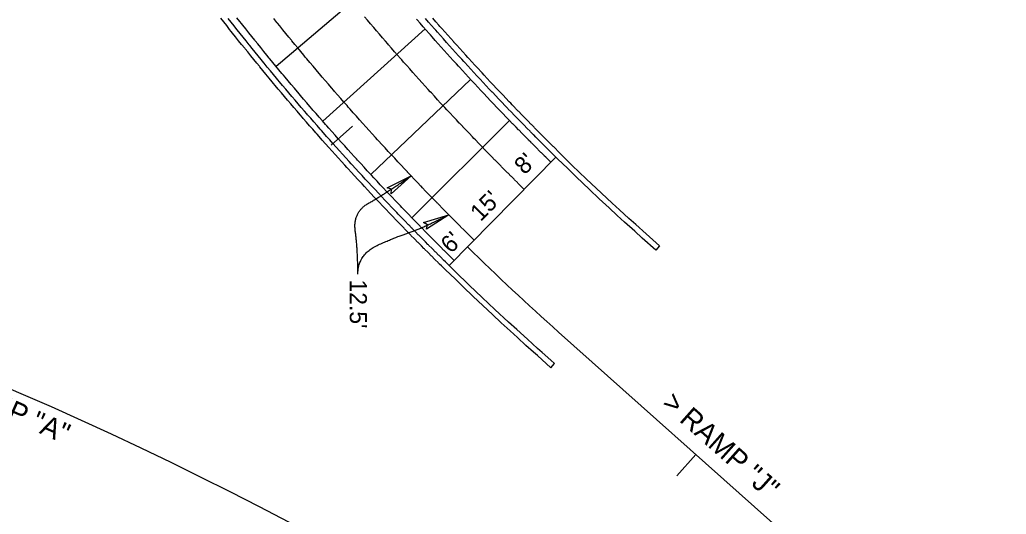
# Model space of a CAD drawing. Extents: x 2145147 to 2158018, y 137519 to 148068.
# Drawn here: x 2150967.5 to 2151175, y 143475.7 to 143579.8 of the extents above; entities that cross this region are included whole.
import ezdxf

# ---------------------------------------------------------------- set-up
doc = ezdxf.new("R2010")
doc.units = 0
for name, color, linetype in [('PR_Align_Ramp_A', 7, 'Continuous'), ('PR_Align_Ramp_A_Label', 7, 'Continuous'), ('PR_Align_Ramp_J', 7, 'Continuous'), ('PR_Align_Ramp_J_Label', 7, 'Continuous'), ('PR_Dimensions', 7, 'Continuous'), ('PR_Joint_Contraction', 7, 'Continuous'), ('PR_Joint_Long', 7, 'Continuous'), ('PR_Road_Concrete', 7, 'Continuous')]:
    doc.layers.add(name, color=color, linetype=linetype)

msp = doc.modelspace()

# ---------------------------------------------------------------- linework, layer by layer
at = {"layer": 'PR_Align_Ramp_A'}
msp.add_arc((2150641.52, 142750.44), 818.51, 334.17196, 99.86808, dxfattribs=at)
at = {"layer": 'PR_Align_Ramp_J'}
msp.add_line((2151169.68, 143434.83), (2151080.84, 143514.06), dxfattribs=at)
for points in [[(2151033.04, 143553.4), (2151037.52, 143557.39)], [(2151105.72, 143483.83), (2151109.72, 143488.31)]]:
    msp.add_lwpolyline(points, dxfattribs=at)
msp.add_arc((2151437.5, 143914), 535.87, 225.4717, 228.2733, dxfattribs=at)
at = {"layer": 'PR_Dimensions'}
for points in [[(2151049.86, 143546.91), (2151045.68, 143543.17), (2151045.74, 143544.11), (2151044.83, 143544.44)], [(2151057.78, 143538.73), (2151053.07, 143535.69), (2151053.27, 143536.61), (2151052.42, 143537.08)]]:
    msp.add_lwpolyline(points, close=True, dxfattribs=at)
for points in [[(2151038.64, 143526.25), (2151038.65, 143531.44), (2151037.57, 143539.26), (2151044.21, 143543.07), (2151049.86, 143546.91)], [(2151038.64, 143526.25), (2151038.71, 143530.5), (2151046.94, 143534.19), (2151051.67, 143535.69), (2151057.78, 143538.73)]]:
    msp.add_open_spline(points, degree=2, dxfattribs=at)
at = {"layer": 'PR_Joint_Contraction'}
for p, q in [((2151043.54, 143588.75), (2151021.46, 143569.95)), ((2151052.8, 143577.85), (2151031.26, 143558.44)), ((2151062.35, 143567.22), (2151041.37, 143547.21)), ((2151070.55, 143558.56), (2151050.03, 143538.07))]:
    msp.add_line(p, q, dxfattribs=at)
at = {"layer": 'PR_Joint_Long'}
for points in [[(2151063.12, 143533.4), (2151062.34, 143534.17), (2151061.97, 143534.53), (2151061.75, 143534.75), (2151061.63, 143534.87), (2151061.04, 143535.46), (2151060.92, 143535.57), (2151060.33, 143536.16), (2151060.22, 143536.28), (2151059.62, 143536.87), (2151059.51, 143536.98), (2151058.92, 143537.58), (2151058.81, 143537.69), (2151058.7, 143537.8), (2151058.21, 143538.29), (2151058.11, 143538.39), (2151057.51, 143539), (2151057.41, 143539.1), (2151056.81, 143539.71), (2151056.71, 143539.81), (2151056.11, 143540.43), (2151056.01, 143540.52), (2151055.46, 143541.09), (2151055.41, 143541.14), (2151055.32, 143541.24), (2151054.73, 143541.84), (2151054.71, 143541.86), (2151054.62, 143541.95), (2151054.01, 143542.58), (2151053.93, 143542.67), (2151053.32, 143543.3), (2151053.23, 143543.38), (2151052.62, 143544.02), (2151052.54, 143544.1), (2151052.25, 143544.41), (2151051.93, 143544.74), (2151051.85, 143544.82), (2151051.24, 143545.46), (2151051.17, 143545.54), (2151050.55, 143546.19), (2151050.48, 143546.26), (2151049.86, 143546.91), (2151049.79, 143546.98), (2151049.17, 143547.64), (2151049.11, 143547.71), (2151049.06, 143547.76), (2151048.43, 143548.43), (2151047.74, 143549.16), (2151047.06, 143549.89), (2151046.39, 143550.62), (2151045.91, 143551.13), (2151045.71, 143551.35), (2151045.03, 143552.08), (2151044.36, 143552.81), (2151043.68, 143553.55), (2151043.01, 143554.28), (2151042.78, 143554.53), (2151042.34, 143555.02), (2151041.67, 143555.76), (2151041, 143556.5), (2151040.34, 143557.24), (2151039.69, 143557.96), (2151039.67, 143557.98), (2151039.01, 143558.72), (2151038.35, 143559.47), (2151037.69, 143560.21), (2151037.03, 143560.96), (2151036.62, 143561.42), (2151036.37, 143561.71), (2151035.71, 143562.46), (2151035.06, 143563.21), (2151034.4, 143563.96), (2151033.75, 143564.71), (2151033.59, 143564.9), (2151033.1, 143565.46), (2151032.45, 143566.22), (2151031.8, 143566.98), (2151031.15, 143567.73), (2151030.58, 143568.41), (2151030.51, 143568.49), (2151029.86, 143569.25), (2151029.22, 143570.01), (2151028.58, 143570.78), (2151027.94, 143571.54), (2151027.6, 143571.94), (2151027.3, 143572.3), (2151026.67, 143573.07), (2151026.03, 143573.84), (2151025.4, 143574.61), (2151024.76, 143575.38), (2151024.66, 143575.5), (2151024.13, 143576.15), (2151023.5, 143576.92), (2151022.87, 143577.69), (2151022.25, 143578.47), (2151021.75, 143579.09), (2151021.62, 143579.24), (2151021, 143580.02)], [(2151073.64, 143544.09), (2151073, 143544.72), (2151072.88, 143544.84), (2151072.52, 143545.2), (2151072.31, 143545.41), (2151072.19, 143545.52), (2151071.62, 143546.09), (2151071.5, 143546.2), (2151070.93, 143546.78), (2151070.82, 143546.89), (2151070.24, 143547.47), (2151070.13, 143547.57), (2151069.55, 143548.16), (2151069.45, 143548.26), (2151069.34, 143548.37), (2151068.87, 143548.85), (2151068.77, 143548.95), (2151068.19, 143549.54), (2151068.09, 143549.64), (2151067.5, 143550.23), (2151067.41, 143550.33), (2151066.82, 143550.92), (2151066.73, 143551.02), (2151066.19, 143551.57), (2151066.14, 143551.62), (2151066.05, 143551.71), (2151065.48, 143552.3), (2151065.46, 143552.31), (2151065.38, 143552.4), (2151064.79, 143553.01), (2151064.7, 143553.1), (2151064.11, 143553.71), (2151064.03, 143553.79), (2151063.44, 143554.41), (2151063.36, 143554.49), (2151063.07, 143554.79), (2151062.76, 143555.11), (2151062.69, 143555.19), (2151062.09, 143555.82), (2151062.02, 143555.89), (2151061.42, 143556.52), (2151061.35, 143556.59), (2151060.75, 143557.23), (2151060.69, 143557.3), (2151060.09, 143557.93), (2151060.02, 143558), (2151059.98, 143558.05), (2151059.36, 143558.7), (2151058.7, 143559.41), (2151058.03, 143560.12), (2151057.37, 143560.83), (2151056.91, 143561.33), (2151056.72, 143561.54), (2151056.06, 143562.25), (2151055.4, 143562.96), (2151054.75, 143563.67), (2151054.1, 143564.39), (2151053.87, 143564.63), (2151053.44, 143565.11), (2151052.79, 143565.82), (2151052.14, 143566.54), (2151051.5, 143567.26), (2151050.86, 143567.97), (2151050.85, 143567.98), (2151050.21, 143568.7), (2151049.56, 143569.43), (2151048.92, 143570.15), (2151048.28, 143570.88), (2151047.88, 143571.33), (2151047.64, 143571.6), (2151047, 143572.33), (2151046.36, 143573.06), (2151045.73, 143573.79), (2151045.09, 143574.52), (2151044.93, 143574.71), (2151044.46, 143575.26), (2151043.83, 143575.99), (2151043.2, 143576.73), (2151042.57, 143577.46), (2151042.01, 143578.12), (2151041.94, 143578.2), (2151041.32, 143578.94), (2151040.69, 143579.68), (2151040.07, 143580.42)]]:
    msp.add_lwpolyline(points, dxfattribs=at)
at = {"layer": 'PR_Road_Concrete'}
msp.add_line((2151080.3, 143550.87), (2151057.86, 143528.05), dxfattribs=at)
for points in [[(2151057.02, 143527.2), (2151056.35, 143527.86), (2151056.23, 143527.98), (2151055.85, 143528.35), (2151055.63, 143528.57), (2151055.51, 143528.7), (2151054.91, 143529.29), (2151054.79, 143529.41), (2151054.19, 143530.01), (2151054.07, 143530.12), (2151053.47, 143530.73), (2151053.36, 143530.84), (2151052.75, 143531.45), (2151052.64, 143531.56), (2151052.53, 143531.67), (2151052.03, 143532.17), (2151051.93, 143532.28), (2151051.32, 143532.89), (2151051.22, 143533), (2151050.61, 143533.62), (2151050.51, 143533.72), (2151049.89, 143534.34), (2151049.8, 143534.44), (2151049.24, 143535.02), (2151049.18, 143535.07), (2151049.09, 143535.16), (2151048.49, 143535.78), (2151048.47, 143535.8), (2151048.38, 143535.89), (2151047.77, 143536.53), (2151047.68, 143536.62), (2151047.06, 143537.26), (2151046.98, 143537.35), (2151046.35, 143537.99), (2151046.27, 143538.07), (2151045.97, 143538.39), (2151045.65, 143538.72), (2151045.57, 143538.81), (2151044.95, 143539.46), (2151044.87, 143539.54), (2151044.25, 143540.19), (2151044.17, 143540.27), (2151043.55, 143540.93), (2151043.48, 143541.01), (2151042.85, 143541.67), (2151042.78, 143541.74), (2151042.74, 143541.79), (2151042.09, 143542.48), (2151041.4, 143543.22), (2151040.7, 143543.96), (2151040.01, 143544.7), (2151039.53, 143545.22), (2151039.33, 143545.44), (2151038.64, 143546.18), (2151037.95, 143546.93), (2151037.27, 143547.68), (2151036.59, 143548.42), (2151036.35, 143548.68), (2151035.9, 143549.17), (2151035.22, 143549.92), (2151034.55, 143550.67), (2151033.87, 143551.43), (2151033.21, 143552.16), (2151033.19, 143552.18), (2151032.52, 143552.93), (2151031.85, 143553.69), (2151031.17, 143554.45), (2151030.5, 143555.21), (2151030.09, 143555.68), (2151029.83, 143555.97), (2151029.17, 143556.73), (2151028.5, 143557.49), (2151027.84, 143558.26), (2151027.17, 143559.02), (2151027.01, 143559.21), (2151026.51, 143559.79), (2151025.85, 143560.55), (2151025.19, 143561.32), (2151024.53, 143562.09), (2151023.95, 143562.78), (2151023.88, 143562.86), (2151023.22, 143563.64), (2151022.57, 143564.41), (2151021.92, 143565.19), (2151021.27, 143565.96), (2151020.93, 143566.37), (2151020.62, 143566.74), (2151019.97, 143567.52), (2151019.33, 143568.3), (2151018.68, 143569.08), (2151018.04, 143569.86), (2151017.94, 143569.99), (2151017.4, 143570.64), (2151016.76, 143571.43), (2151016.12, 143572.21), (2151015.48, 143573), (2151014.97, 143573.63), (2151014.85, 143573.79), (2151014.21, 143574.58), (2151013.58, 143575.37), (2151012.95, 143576.16), (2151012.32, 143576.95), (2151012.04, 143577.3), (2151011.69, 143577.75), (2151011.06, 143578.54), (2151010.44, 143579.34), (2151009.82, 143580.14)], [(2151057.86, 143528.05), (2151057.06, 143528.83), (2151056.69, 143529.2), (2151056.47, 143529.42), (2151056.35, 143529.54), (2151055.75, 143530.14), (2151055.63, 143530.25), (2151055.03, 143530.85), (2151054.91, 143530.97), (2151054.31, 143531.57), (2151054.2, 143531.68), (2151053.6, 143532.29), (2151053.49, 143532.4), (2151053.38, 143532.51), (2151052.88, 143533.01), (2151052.78, 143533.12), (2151052.17, 143533.73), (2151052.07, 143533.83), (2151051.46, 143534.45), (2151051.36, 143534.55), (2151050.75, 143535.18), (2151050.65, 143535.28), (2151050.09, 143535.85), (2151050.04, 143535.9), (2151049.94, 143536), (2151049.35, 143536.61), (2151049.33, 143536.63), (2151049.24, 143536.72), (2151048.62, 143537.36), (2151048.54, 143537.45), (2151047.92, 143538.09), (2151047.83, 143538.17), (2151047.21, 143538.82), (2151047.13, 143538.9), (2151046.83, 143539.22), (2151046.51, 143539.55), (2151046.43, 143539.63), (2151045.81, 143540.28), (2151045.74, 143540.36), (2151045.11, 143541.02), (2151045.04, 143541.09), (2151044.41, 143541.75), (2151044.34, 143541.83), (2151043.72, 143542.49), (2151043.65, 143542.56), (2151043.6, 143542.61), (2151042.96, 143543.3), (2151042.27, 143544.03), (2151041.58, 143544.77), (2151040.89, 143545.51), (2151040.4, 143546.03), (2151040.2, 143546.25), (2151039.52, 143546.99), (2151038.83, 143547.74), (2151038.15, 143548.48), (2151037.47, 143549.23), (2151037.24, 143549.48), (2151036.79, 143549.97), (2151036.11, 143550.72), (2151035.43, 143551.47), (2151034.76, 143552.22), (2151034.1, 143552.96), (2151034.08, 143552.98), (2151033.41, 143553.73), (2151032.74, 143554.48), (2151032.07, 143555.24), (2151031.4, 143556), (2151030.99, 143556.46), (2151030.73, 143556.75), (2151030.06, 143557.51), (2151029.4, 143558.28), (2151028.74, 143559.04), (2151028.08, 143559.8), (2151027.91, 143559.99), (2151027.42, 143560.57), (2151026.76, 143561.33), (2151026.1, 143562.1), (2151025.44, 143562.87), (2151024.86, 143563.55), (2151024.79, 143563.64), (2151024.14, 143564.41), (2151023.48, 143565.18), (2151022.83, 143565.95), (2151022.18, 143566.73), (2151021.84, 143567.14), (2151021.54, 143567.5), (2151020.89, 143568.28), (2151020.25, 143569.06), (2151019.6, 143569.84), (2151018.96, 143570.62), (2151018.86, 143570.75), (2151018.32, 143571.4), (2151017.68, 143572.18), (2151017.05, 143572.97), (2151016.41, 143573.75), (2151015.9, 143574.38), (2151015.78, 143574.54), (2151015.14, 143575.32), (2151014.51, 143576.11), (2151013.88, 143576.9), (2151013.25, 143577.69), (2151012.98, 143578.04), (2151012.63, 143578.49), (2151012, 143579.28), (2151011.38, 143580.08)], [(2151058.91, 143529.13), (2151058.12, 143529.9), (2151057.75, 143530.27), (2151057.53, 143530.49), (2151057.41, 143530.61), (2151056.81, 143531.21), (2151056.69, 143531.32), (2151056.09, 143531.92), (2151055.98, 143532.03), (2151055.38, 143532.63), (2151055.27, 143532.75), (2151054.66, 143533.35), (2151054.56, 143533.46), (2151054.45, 143533.57), (2151053.95, 143534.07), (2151053.85, 143534.18), (2151053.24, 143534.79), (2151053.14, 143534.89), (2151052.53, 143535.51), (2151052.43, 143535.61), (2151051.82, 143536.23), (2151051.73, 143536.33), (2151051.17, 143536.9), (2151051.12, 143536.95), (2151051.02, 143537.05), (2151050.43, 143537.66), (2151050.41, 143537.68), (2151050.32, 143537.77), (2151049.71, 143538.4), (2151049.62, 143538.49), (2151049, 143539.13), (2151048.92, 143539.22), (2151048.3, 143539.86), (2151048.22, 143539.95), (2151047.92, 143540.26), (2151047.6, 143540.59), (2151047.52, 143540.67), (2151046.9, 143541.32), (2151046.83, 143541.4), (2151046.2, 143542.05), (2151046.13, 143542.13), (2151045.51, 143542.79), (2151045.44, 143542.86), (2151044.81, 143543.52), (2151044.75, 143543.59), (2151044.7, 143543.64), (2151044.06, 143544.33), (2151043.37, 143545.06), (2151042.68, 143545.8), (2151041.99, 143546.54), (2151041.51, 143547.06), (2151041.31, 143547.27), (2151040.62, 143548.01), (2151039.94, 143548.76), (2151039.26, 143549.5), (2151038.58, 143550.24), (2151038.35, 143550.5), (2151037.9, 143550.99), (2151037.23, 143551.73), (2151036.55, 143552.48), (2151035.88, 143553.23), (2151035.22, 143553.96), (2151035.2, 143553.98), (2151034.53, 143554.73), (2151033.86, 143555.48), (2151033.2, 143556.24), (2151032.53, 143556.99), (2151032.12, 143557.46), (2151031.86, 143557.75), (2151031.2, 143558.51), (2151030.54, 143559.27), (2151029.87, 143560.03), (2151029.21, 143560.79), (2151029.05, 143560.98), (2151028.56, 143561.55), (2151027.9, 143562.31), (2151027.24, 143563.08), (2151026.59, 143563.84), (2151026.01, 143564.53), (2151025.94, 143564.61), (2151025.29, 143565.38), (2151024.64, 143566.15), (2151023.99, 143566.92), (2151023.34, 143567.69), (2151023, 143568.1), (2151022.69, 143568.47), (2151022.05, 143569.24), (2151021.41, 143570.02), (2151020.77, 143570.79), (2151020.13, 143571.57), (2151020.02, 143571.7), (2151019.49, 143572.35), (2151018.85, 143573.13), (2151018.22, 143573.91), (2151017.58, 143574.7), (2151017.08, 143575.33), (2151016.95, 143575.48), (2151016.32, 143576.27), (2151015.69, 143577.05), (2151015.06, 143577.84), (2151014.44, 143578.63), (2151014.16, 143578.98), (2151013.81, 143579.42), (2151013.19, 143580.21)], [(2151079.24, 143549.8), (2151078.62, 143550.42), (2151078.5, 143550.53), (2151078.15, 143550.88), (2151077.93, 143551.09), (2151077.82, 143551.2), (2151077.26, 143551.76), (2151077.14, 143551.87), (2151076.58, 143552.44), (2151076.47, 143552.55), (2151075.9, 143553.12), (2151075.79, 143553.22), (2151075.22, 143553.79), (2151075.12, 143553.9), (2151075.02, 143554), (2151074.55, 143554.47), (2151074.45, 143554.57), (2151073.88, 143555.15), (2151073.78, 143555.25), (2151073.21, 143555.84), (2151073.11, 143555.93), (2151072.54, 143556.52), (2151072.44, 143556.61), (2151071.92, 143557.15), (2151071.87, 143557.2), (2151071.78, 143557.29), (2151071.22, 143557.87), (2151071.2, 143557.89), (2151071.11, 143557.98), (2151070.53, 143558.58), (2151070.45, 143558.66), (2151069.87, 143559.26), (2151069.79, 143559.35), (2151069.2, 143559.95), (2151069.13, 143560.03), (2151068.84, 143560.33), (2151068.54, 143560.64), (2151068.47, 143560.72), (2151067.88, 143561.34), (2151067.81, 143561.41), (2151067.22, 143562.03), (2151067.15, 143562.1), (2151066.56, 143562.72), (2151066.49, 143562.79), (2151065.9, 143563.42), (2151065.84, 143563.49), (2151065.79, 143563.53), (2151065.19, 143564.18), (2151064.53, 143564.88), (2151063.88, 143565.57), (2151063.23, 143566.27), (2151062.78, 143566.76), (2151062.58, 143566.97), (2151061.94, 143567.67), (2151061.29, 143568.37), (2151060.65, 143569.07), (2151060, 143569.78), (2151059.79, 143570.02), (2151059.36, 143570.48), (2151058.72, 143571.19), (2151058.08, 143571.9), (2151057.45, 143572.6), (2151056.82, 143573.3), (2151056.81, 143573.31), (2151056.17, 143574.03), (2151055.54, 143574.74), (2151054.91, 143575.45), (2151054.28, 143576.17), (2151053.89, 143576.61), (2151053.65, 143576.88), (2151053.02, 143577.6), (2151052.39, 143578.32), (2151051.77, 143579.04), (2151051.14, 143579.76), (2151050.98, 143579.94)], [(2151080.3, 143550.87), (2151079.67, 143551.49), (2151079.56, 143551.6), (2151079.21, 143551.95), (2151078.99, 143552.16), (2151078.88, 143552.27), (2151078.32, 143552.83), (2151078.21, 143552.94), (2151077.64, 143553.5), (2151077.53, 143553.61), (2151076.97, 143554.18), (2151076.86, 143554.29), (2151076.29, 143554.86), (2151076.19, 143554.96), (2151076.09, 143555.06), (2151075.62, 143555.53), (2151075.52, 143555.63), (2151074.95, 143556.21), (2151074.85, 143556.31), (2151074.28, 143556.89), (2151074.19, 143556.99), (2151073.61, 143557.57), (2151073.52, 143557.67), (2151072.99, 143558.21), (2151072.94, 143558.26), (2151072.86, 143558.35), (2151072.3, 143558.92), (2151072.28, 143558.94), (2151072.19, 143559.03), (2151071.61, 143559.62), (2151071.53, 143559.71), (2151070.95, 143560.31), (2151070.87, 143560.39), (2151070.29, 143561), (2151070.21, 143561.08), (2151069.93, 143561.37), (2151069.63, 143561.69), (2151069.55, 143561.76), (2151068.97, 143562.38), (2151068.9, 143562.45), (2151068.31, 143563.07), (2151068.24, 143563.14), (2151067.65, 143563.76), (2151067.59, 143563.83), (2151067, 143564.45), (2151066.94, 143564.52), (2151066.89, 143564.57), (2151066.28, 143565.21), (2151065.63, 143565.91), (2151064.98, 143566.6), (2151064.34, 143567.3), (2151063.88, 143567.79), (2151063.69, 143567.99), (2151063.05, 143568.69), (2151062.4, 143569.39), (2151061.76, 143570.09), (2151061.12, 143570.79), (2151060.9, 143571.03), (2151060.48, 143571.5), (2151059.84, 143572.2), (2151059.2, 143572.9), (2151058.57, 143573.61), (2151057.95, 143574.3), (2151057.93, 143574.32), (2151057.3, 143575.03), (2151056.67, 143575.74), (2151056.04, 143576.45), (2151055.41, 143577.16), (2151055.02, 143577.6), (2151054.78, 143577.88), (2151054.15, 143578.59), (2151053.53, 143579.31), (2151052.9, 143580.02)], [(2151081.14, 143551.72), (2151080.51, 143552.34), (2151080.4, 143552.45), (2151080.04, 143552.8), (2151079.83, 143553.01), (2151079.72, 143553.12), (2151079.16, 143553.68), (2151079.05, 143553.79), (2151078.48, 143554.35), (2151078.38, 143554.46), (2151077.81, 143555.02), (2151077.71, 143555.13), (2151077.14, 143555.7), (2151077.04, 143555.8), (2151076.93, 143555.91), (2151076.47, 143556.37), (2151076.37, 143556.47), (2151075.8, 143557.05), (2151075.7, 143557.15), (2151075.13, 143557.73), (2151075.04, 143557.82), (2151074.46, 143558.41), (2151074.37, 143558.5), (2151073.85, 143559.04), (2151073.8, 143559.09), (2151073.71, 143559.18), (2151073.15, 143559.75), (2151073.13, 143559.77), (2151073.05, 143559.86), (2151072.47, 143560.45), (2151072.39, 143560.54), (2151071.81, 143561.14), (2151071.73, 143561.22), (2151071.15, 143561.82), (2151071.07, 143561.9), (2151070.79, 143562.2), (2151070.49, 143562.51), (2151070.42, 143562.59), (2151069.83, 143563.2), (2151069.76, 143563.27), (2151069.18, 143563.89), (2151069.11, 143563.96), (2151068.52, 143564.58), (2151068.45, 143564.65), (2151067.87, 143565.27), (2151067.8, 143565.34), (2151067.76, 143565.38), (2151067.15, 143566.03), (2151066.5, 143566.72), (2151065.86, 143567.41), (2151065.21, 143568.11), (2151064.76, 143568.6), (2151064.57, 143568.8), (2151063.92, 143569.5), (2151063.28, 143570.2), (2151062.64, 143570.9), (2151062, 143571.6), (2151061.78, 143571.84), (2151061.36, 143572.3), (2151060.72, 143573), (2151060.09, 143573.7), (2151059.45, 143574.41), (2151058.83, 143575.1), (2151058.82, 143575.11), (2151058.19, 143575.82), (2151057.56, 143576.53), (2151056.93, 143577.24), (2151056.3, 143577.95), (2151055.92, 143578.39), (2151055.68, 143578.66), (2151055.05, 143579.38), (2151054.43, 143580.09)], [(2151102.09, 143532.18), (2151101.31, 143531.31), (2151098.47, 143533.84), (2151096.86, 143535.29), (2151094.73, 143537.21), (2151093.19, 143538.62), (2151091.51, 143540.17), (2151089.42, 143542.12), (2151087.34, 143544.07), (2151084.59, 143546.69), (2151082.7, 143548.52), (2151080.71, 143550.47), (2151080.3, 143550.87)], [(2151102.09, 143532.18), (2151099.25, 143534.71), (2151097.07, 143536.67), (2151095.66, 143537.94), (2151093.67, 143539.77), (2151092.13, 143541.17), (2151089.86, 143543.3), (2151086.67, 143546.32), (2151083.74, 143549.14), (2151081.14, 143551.72)], [(2151079.23, 143506.56), (2151080.01, 143507.43), (2151079.23, 143508.13), (2151077.38, 143509.77), (2151076.45, 143510.59), (2151074.31, 143512.54), (2151072.06, 143514.58), (2151070.35, 143516.13), (2151067.46, 143518.82), (2151064.79, 143521.33), (2151062.06, 143523.95), (2151059.09, 143526.82), (2151057.86, 143528.05)], [(2151079.23, 143506.56), (2151076.4, 143509.09), (2151075.56, 143509.84), (2151074, 143511.24), (2151072.2, 143512.88), (2151070.66, 143514.28), (2151068.78, 143516.01), (2151066.94, 143517.73), (2151064.92, 143519.62), (2151062.92, 143521.52), (2151060.78, 143523.58), (2151059.15, 143525.16), (2151056.99, 143527.23)]]:
    msp.add_lwpolyline(points, dxfattribs=at)

# ---------------------------------------------------------------- texts
at = {"layer": 'PR_Align_Ramp_A_Label'}
msp.add_text('> RAMP "A"', height=4.3, rotation=336.0793, dxfattribs=at).set_placement((2150948.45, 143503.07))
at = {"layer": 'PR_Align_Ramp_J_Label'}
msp.add_text('> RAMP "J"', height=4.3, rotation=318.381, dxfattribs=at).set_placement((2151102.35, 143498.69))
at = {"layer": 'PR_Dimensions'}
for s, rotation, p in [("8'", 45.5926, (2151073.74, 143547.01)), ("15'", 45.5926, (2151064.48, 143537.16)), ("6'", 45.5926, (2151058.26, 143530.43)), ("12.5'", 270.0703, (2151036.94, 143525.11))]:
    msp.add_text(s, height=3.6, rotation=rotation, dxfattribs=at).set_placement(p)

doc.saveas('drawing.dxf')
